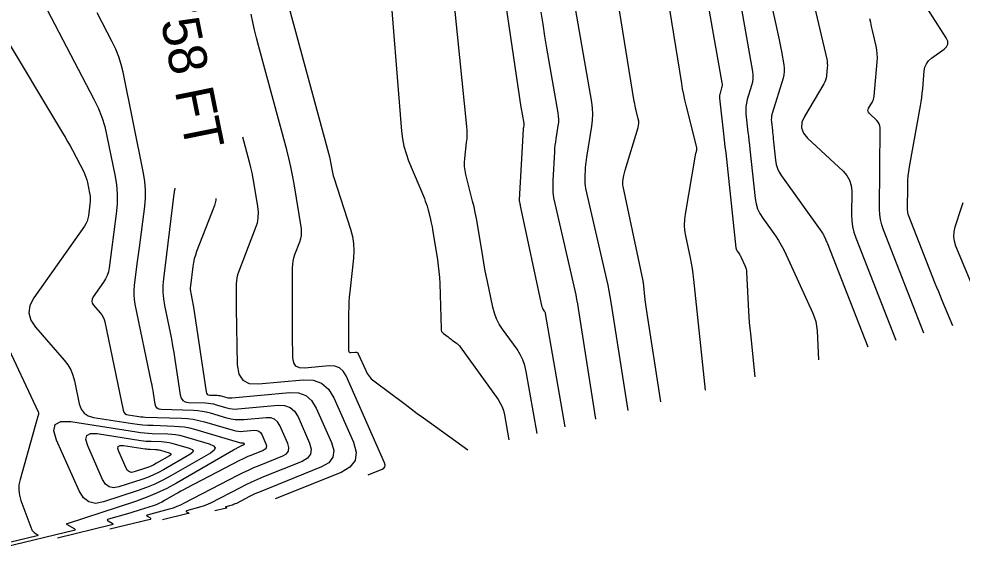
# Model space of a CAD drawing. Extents: x 1354696 to 1366163, y 660729 to 670380.
# Drawn here: x 1363001.2 to 1363149.4, y 664789.8 to 664874.1 of the extents above; entities that cross this region are included whole.
import ezdxf

# ---------------------------------------------------------------- set-up
doc = ezdxf.new("R2010")
doc.units = 0
doc.layers.add('R_Contour Annot', color=7, linetype='Continuous')
doc.layers.add('R_Contours', color=7, linetype='Continuous')

msp = doc.modelspace()

# ---------------------------------------------------------------- linework, layer by layer
at = {"layer": 'R_Contours'}
for points in [[(1363115.04, 664896.32), (1363120.59, 664871.11), (1363120.7, 664870.58), (1363120.81, 664870.06), (1363120.91, 664869.53), (1363121.01, 664869.01), (1363121.38, 664866.9), (1363121.44, 664866.37), (1363121.44, 664865.85), (1363121.38, 664865.33), (1363121.25, 664864.82), (1363119.54, 664859.25), (1363119.46, 664858.93), (1363119.41, 664858.61), (1363119.4, 664858.28), (1363119.42, 664857.95), (1363119.57, 664856.63), (1363119.6, 664856.3), (1363119.64, 664855.97), (1363119.68, 664855.64), (1363119.71, 664855.3), (1363120.08, 664851.94), (1363120.19, 664851.29), (1363120.38, 664850.66), (1363120.66, 664850.07), (1363121.01, 664849.5), (1363127.35, 664840.65), (1363127.44, 664840.52), (1363127.52, 664840.38), (1363127.59, 664840.25), (1363127.66, 664840.11), (1363127.92, 664839.54), (1363127.98, 664839.4), (1363128.04, 664839.25), (1363128.1, 664839.11), (1363128.16, 664838.96), (1363134.57, 664822.64)], [(1363102.08, 664814.03), (1363099.79, 664828.55), (1363099.73, 664828.92), (1363099.68, 664829.3), (1363099.63, 664829.67), (1363099.59, 664830.04), (1363099.31, 664832.74), (1363099.3, 664832.81), (1363099.29, 664832.88), (1363099.28, 664832.96), (1363099.26, 664833.03), (1363096.13, 664847.83), (1363096.1, 664848.04), (1363096.08, 664848.25), (1363096.09, 664848.47), (1363096.11, 664848.68), (1363096.26, 664849.53), (1363096.3, 664849.74), (1363096.34, 664849.95), (1363096.4, 664850.16), (1363096.45, 664850.37), (1363098.48, 664857.07), (1363098.56, 664857.41), (1363098.59, 664857.74), (1363098.58, 664858.08), (1363098.51, 664858.42), (1363098.17, 664859.77), (1363098.09, 664860.11), (1363098.01, 664860.46), (1363097.95, 664860.8), (1363097.89, 664861.14), (1363093.02, 664891.38)], [(1363109.06, 664815.89), (1363107.24, 664833.22), (1363107.14, 664834.08), (1363107.02, 664834.94), (1363106.87, 664835.8), (1363106.7, 664836.65), (1363105.98, 664840.06), (1363105.84, 664840.91), (1363105.78, 664841.76), (1363105.8, 664842.62), (1363105.91, 664843.48), (1363107.48, 664852.72), (1363107.5, 664852.82), (1363107.53, 664852.93), (1363107.55, 664853.03), (1363107.58, 664853.13), (1363107.7, 664853.53), (1363107.73, 664853.63), (1363107.73, 664853.73), (1363107.73, 664853.83), (1363107.71, 664853.94), (1363106.04, 664860.56), (1363105.83, 664861.41), (1363105.65, 664862.27), (1363105.48, 664863.13), (1363105.33, 664864), (1363101.01, 664890.79)], [(1363123.33, 664888.23), (1363128.1, 664867.81), (1363128.16, 664867.48), (1363128.2, 664867.15), (1363128.21, 664866.82), (1363128.19, 664866.49), (1363128.07, 664865.16), (1363128.02, 664864.84), (1363127.94, 664864.52), (1363127.82, 664864.22), (1363127.67, 664863.93), (1363124.61, 664858.81), (1363124.21, 664857.89), (1363124.16, 664857.02), (1363124.45, 664856.19), (1363125.09, 664855.41), (1363130.68, 664850.21), (1363131.28, 664849.54), (1363131.7, 664848.8), (1363131.95, 664847.98), (1363132.03, 664847.09), (1363132.01, 664843.37), (1363132.05, 664842.44), (1363132.17, 664841.54), (1363132.38, 664840.65), (1363132.68, 664839.78), (1363138.98, 664823.73)], [(1363087.03, 664810.1), (1363083.95, 664827.92), (1363083.92, 664828.01), (1363083.89, 664828.1), (1363083.85, 664828.18), (1363083.81, 664828.25), (1363083.59, 664828.56), (1363083.54, 664828.63), (1363083.5, 664828.71), (1363083.47, 664828.8), (1363083.44, 664828.89), (1363080.03, 664844.78), (1363080.01, 664844.86), (1363080, 664844.94), (1363079.98, 664845.02), (1363079.96, 664845.1), (1363079.89, 664845.41), (1363079.87, 664845.49), (1363079.86, 664845.57), (1363079.86, 664845.65), (1363079.86, 664845.73), (1363080.49, 664856.8), (1363080.49, 664856.88), (1363080.5, 664856.95), (1363080.51, 664857.03), (1363080.52, 664857.1), (1363080.57, 664857.4), (1363080.58, 664857.47), (1363080.58, 664857.55), (1363080.58, 664857.62), (1363080.57, 664857.69), (1363080.31, 664859.17), (1363080.26, 664859.44), (1363080.22, 664859.72), (1363080.18, 664859.99), (1363080.14, 664860.26), (1363076.09, 664887.61)], [(1363107.68, 664886.64), (1363111.65, 664864.07), (1363111.68, 664863.87), (1363111.68, 664863.67), (1363111.65, 664863.47), (1363111.6, 664863.28), (1363111.36, 664862.49), (1363111.31, 664862.3), (1363111.28, 664862.1), (1363111.27, 664861.89), (1363111.29, 664861.69), (1363111.91, 664856.1), (1363112.02, 664855.1), (1363112.13, 664854.1), (1363112.24, 664853.1), (1363112.35, 664852.1), (1363113.86, 664838.18), (1363113.88, 664838.04), (1363113.92, 664837.9), (1363113.98, 664837.77), (1363114.06, 664837.65), (1363114.4, 664837.18), (1363114.48, 664837.06), (1363114.55, 664836.94), (1363114.62, 664836.81), (1363114.68, 664836.68), (1363115.26, 664835.42), (1363115.36, 664835.17), (1363115.44, 664834.9), (1363115.49, 664834.63), (1363115.52, 664834.36), (1363115.84, 664828.28), (1363115.89, 664827.39), (1363115.95, 664826.49), (1363116.03, 664825.6), (1363116.12, 664824.71), (1363116.82, 664817.95)], [(1363082.61, 664809.07), (1363080.92, 664818.81), (1363080.71, 664819.74), (1363080.39, 664820.63), (1363079.98, 664821.48), (1363079.47, 664822.28), (1363077.21, 664825.42), (1363076.69, 664826.23), (1363076.27, 664827.07), (1363075.93, 664827.95), (1363075.68, 664828.88), (1363074.82, 664832.89), (1363074.62, 664833.87), (1363074.42, 664834.86), (1363074.24, 664835.85), (1363074.08, 664836.84), (1363073.26, 664841.9), (1363073.1, 664842.82), (1363072.92, 664843.73), (1363072.72, 664844.64), (1363072.5, 664845.54), (1363071.44, 664849.72), (1363071.31, 664850.34), (1363071.24, 664850.96), (1363071.23, 664851.58), (1363071.27, 664852.21), (1363071.56, 664854.72), (1363071.62, 664855.35), (1363071.64, 664855.98), (1363071.63, 664856.61), (1363071.58, 664857.24), (1363068.67, 664886.13)], [(1363096.95, 664812.67), (1363094.26, 664829.69), (1363094.11, 664830.58), (1363093.95, 664831.46), (1363093.77, 664832.35), (1363093.58, 664833.23), (1363090.3, 664847.49), (1363090.22, 664847.9), (1363090.17, 664848.3), (1363090.15, 664848.71), (1363090.16, 664849.13), (1363090.25, 664850.78), (1363090.28, 664851.2), (1363090.32, 664851.61), (1363090.37, 664852.02), (1363090.43, 664852.43), (1363091.22, 664857.28), (1363091.34, 664858.23), (1363091.37, 664859.17), (1363091.33, 664860.12), (1363091.21, 664861.06), (1363086.94, 664885.68)], [(1363059.31, 664881.96), (1363061.33, 664856.52), (1363061.48, 664855.32), (1363061.71, 664854.15), (1363062.04, 664852.99), (1363062.45, 664851.86), (1363064.92, 664845.92), (1363065.07, 664845.53), (1363065.21, 664845.14), (1363065.34, 664844.74), (1363065.45, 664844.34), (1363065.86, 664842.72), (1363065.96, 664842.31), (1363066.05, 664841.9), (1363066.13, 664841.49), (1363066.2, 664841.08), (1363066.97, 664836.32), (1363067.1, 664835.39), (1363067.21, 664834.46), (1363067.28, 664833.52), (1363067.33, 664832.58), (1363067.54, 664825.49), (1363067.56, 664825.28), (1363067.63, 664825.09), (1363067.75, 664824.92), (1363067.91, 664824.78), (1363068.65, 664824.22), (1363068.81, 664824.09), (1363068.98, 664823.97), (1363069.15, 664823.85), (1363069.31, 664823.73), (1363069.98, 664823.25), (1363070.14, 664823.13), (1363070.29, 664822.99), (1363070.43, 664822.84), (1363070.55, 664822.68), (1363076.49, 664814.41), (1363076.85, 664813.85), (1363077.13, 664813.26), (1363077.35, 664812.65), (1363077.5, 664812), (1363078.18, 664808.05)], [(1363042.54, 664880.11), (1363050.02, 664852.47), (1363050.08, 664852.2), (1363050.15, 664851.93), (1363050.2, 664851.66), (1363050.25, 664851.39), (1363050.43, 664850.29), (1363050.48, 664850.02), (1363050.54, 664849.75), (1363050.61, 664849.49), (1363050.69, 664849.22), (1363053.32, 664841.11), (1363053.61, 664840), (1363053.79, 664838.87), (1363053.85, 664837.74), (1363053.78, 664836.59), (1363053.21, 664831.31), (1363053.13, 664830.49), (1363053.07, 664829.67), (1363053.04, 664828.85), (1363053.03, 664828.02), (1363053.01, 664823.41), (1363053.01, 664823.24), (1363053.01, 664823.08), (1363053.01, 664822.91), (1363053.02, 664822.75), (1363053.03, 664822.09), (1363053.05, 664821.95), (1363053.12, 664821.85), (1363053.22, 664821.8), (1363053.36, 664821.79), (1363054.07, 664821.85), (1363054.22, 664821.85), (1363054.36, 664821.8), (1363054.47, 664821.71), (1363054.55, 664821.57), (1363055.71, 664818.95), (1363055.95, 664818.48), (1363056.25, 664818.06), (1363056.59, 664817.67), (1363057, 664817.33), (1363061.88, 664813.66), (1363062.83, 664812.94), (1363063.8, 664812.23), (1363064.76, 664811.53), (1363065.73, 664810.83), (1363071.77, 664806.51)], [(1363147.89, 664825.96), (1363146.23, 664829.95), (1363145.96, 664830.61), (1363145.69, 664831.28), (1363145.42, 664831.95), (1363145.16, 664832.62), (1363140.96, 664843.31), (1363140.89, 664843.5), (1363140.85, 664843.71), (1363140.82, 664843.91), (1363140.81, 664844.12), (1363140.83, 664848.04), (1363140.85, 664848.76), (1363140.9, 664849.48), (1363140.99, 664850.2), (1363141.1, 664850.91), (1363142.82, 664860.46), (1363142.94, 664861.13), (1363143.03, 664861.8), (1363143.11, 664862.47), (1363143.18, 664863.15), (1363143.43, 664865.98), (1363143.54, 664866.56), (1363143.76, 664867.08), (1363144.09, 664867.54), (1363144.54, 664867.93), (1363146.54, 664869.37), (1363146.94, 664869.75), (1363147.13, 664870.17), (1363147.11, 664870.63), (1363146.88, 664871.13), (1363142.57, 664877.89)], [(1363005.71, 664875.54), (1363013.03, 664861.54), (1363013.69, 664860.15), (1363014.26, 664858.71), (1363014.72, 664857.25), (1363015.08, 664855.74), (1363016.32, 664849.65), (1363016.57, 664848.13), (1363016.69, 664846.6), (1363016.68, 664845.06), (1363016.54, 664843.52), (1363015.41, 664835.04), (1363015.3, 664834.45), (1363015.12, 664833.88), (1363014.86, 664833.34), (1363014.55, 664832.83), (1363012.9, 664830.49), (1363012.73, 664830.16), (1363012.68, 664829.84), (1363012.76, 664829.52), (1363012.96, 664829.21), (1363014.03, 664827.99), (1363014.28, 664827.67), (1363014.47, 664827.33), (1363014.63, 664826.97), (1363014.73, 664826.58), (1363017.61, 664812.74), (1363017.72, 664812.44), (1363017.88, 664812.22), (1363018.12, 664812.06), (1363018.42, 664811.97), (1363019.75, 664811.77), (1363020.09, 664811.72), (1363020.42, 664811.68), (1363020.76, 664811.66), (1363021.1, 664811.64), (1363026.8, 664811.46), (1363027.71, 664811.41), (1363028.62, 664811.29), (1363029.51, 664811.12), (1363030.4, 664810.89), (1363034.87, 664809.58), (1363035.28, 664809.48), (1363035.69, 664809.42), (1363036.11, 664809.4), (1363036.53, 664809.42), (1363038.26, 664809.58), (1363038.63, 664809.56), (1363038.94, 664809.45), (1363039.19, 664809.23), (1363039.38, 664808.92), (1363040.03, 664807.45), (1363040.13, 664807.11), (1363040.09, 664806.82), (1363039.92, 664806.59), (1363039.61, 664806.41), (1363037.66, 664805.63), (1363037.22, 664805.45), (1363036.78, 664805.25), (1363036.34, 664805.04), (1363035.91, 664804.82), (1363027.55, 664800.48), (1363027.11, 664800.25), (1363026.68, 664800.01), (1363026.25, 664799.77), (1363025.82, 664799.53), (1363024.11, 664798.54), (1363023.68, 664798.3), (1363023.24, 664798.09), (1363022.78, 664797.9), (1363022.32, 664797.74), (1363020.3, 664797.08), (1363019.81, 664796.92), (1363019.31, 664796.77), (1363018.82, 664796.62), (1363018.32, 664796.48), (1363015.3, 664795.63), (1363015.17, 664795.58), (1363015.12, 664795.52), (1363015.15, 664795.44), (1363015.27, 664795.36), (1363015.89, 664794.99), (1363016.01, 664794.91), (1363016.04, 664794.84), (1363015.99, 664794.78), (1363015.85, 664794.73), (1363007.3, 664792.67)], [(1363015.55, 664794.09), (1363021.85, 664795.61), (1363021.95, 664795.64), (1363021.99, 664795.69), (1363021.96, 664795.74), (1363021.88, 664795.81), (1363021.42, 664796.07), (1363021.33, 664796.13), (1363021.31, 664796.19), (1363021.35, 664796.24), (1363021.44, 664796.28), (1363024.89, 664797.24), (1363025.5, 664797.43), (1363026.1, 664797.65), (1363026.68, 664797.9), (1363027.26, 664798.18), (1363035.64, 664802.53), (1363036.46, 664802.95), (1363037.29, 664803.34), (1363038.13, 664803.71), (1363038.97, 664804.07), (1363042.67, 664805.55), (1363043.25, 664805.89), (1363043.58, 664806.32), (1363043.65, 664806.87), (1363043.47, 664807.51), (1363042.23, 664810.3), (1363041.87, 664810.9), (1363041.39, 664811.31), (1363040.8, 664811.52), (1363040.1, 664811.55), (1363036.57, 664811.22), (1363035.89, 664811.19), (1363035.23, 664811.22), (1363034.57, 664811.32), (1363033.92, 664811.48), (1363031.32, 664812.24), (1363030.67, 664812.41), (1363030.01, 664812.54), (1363029.34, 664812.62), (1363028.67, 664812.66), (1363023.61, 664812.82), (1363023.23, 664812.88), (1363022.94, 664813.05), (1363022.74, 664813.32), (1363022.63, 664813.69), (1363022.38, 664815.37), (1363022.32, 664815.79), (1363022.25, 664816.21), (1363022.17, 664816.63), (1363022.08, 664817.04), (1363019.52, 664829.34), (1363019.4, 664830.07), (1363019.34, 664830.81), (1363019.34, 664831.56), (1363019.4, 664832.3), (1363019.78, 664835.28), (1363019.87, 664836.03), (1363019.97, 664836.78), (1363020.07, 664837.52), (1363020.16, 664838.27), (1363021.01, 664844.67), (1363021.13, 664845.99), (1363021.14, 664847.3), (1363021.04, 664848.6), (1363020.83, 664849.91), (1363017.61, 664865.74), (1363017.31, 664866.98), (1363016.93, 664868.19), (1363016.46, 664869.37), (1363015.91, 664870.52), (1363013.54, 664875.06)], [(1363056.11, 664802.58), (1363058.27, 664803.45), (1363058.56, 664803.62), (1363058.73, 664803.84), (1363058.76, 664804.11), (1363058.67, 664804.44), (1363052.62, 664818.12), (1363052.16, 664818.86), (1363051.57, 664819.37), (1363050.84, 664819.64), (1363049.97, 664819.67), (1363046.12, 664819.31), (1363045.33, 664819.35), (1363044.76, 664819.64), (1363044.41, 664820.17), (1363044.28, 664820.95), (1363044.22, 664824.57), (1363044.21, 664825.48), (1363044.2, 664826.38), (1363044.19, 664827.29), (1363044.19, 664828.19), (1363044.21, 664835.06), (1363044.24, 664835.59), (1363044.31, 664836.11), (1363044.43, 664836.63), (1363044.6, 664837.13), (1363045.38, 664839.14), (1363045.54, 664839.64), (1363045.63, 664840.15), (1363045.65, 664840.67), (1363045.6, 664841.2), (1363044.45, 664848.24), (1363044.22, 664849.59), (1363043.95, 664850.93), (1363043.64, 664852.26), (1363043.3, 664853.58), (1363038.89, 664869.92), (1363038.56, 664871.15), (1363038.26, 664872.38), (1363037.98, 664873.62), (1363037.72, 664874.86)], [(1363083.21, 664875.15), (1363083.5, 664873.28), (1363083.81, 664871.41), (1363084.12, 664869.54), (1363085.89, 664859.38), (1363085.95, 664858.87), (1363085.98, 664858.36), (1363085.96, 664857.85), (1363085.9, 664857.34), (1363085.56, 664855.3), (1363085.49, 664854.79), (1363085.42, 664854.28), (1363085.37, 664853.76), (1363085.34, 664853.25), (1363085.09, 664848.77), (1363085.07, 664847.86), (1363085.11, 664846.95), (1363085.22, 664846.04), (1363085.39, 664845.14), (1363088.53, 664831.49), (1363088.69, 664830.8), (1363088.83, 664830.1), (1363088.96, 664829.4), (1363089.07, 664828.7), (1363091.82, 664811.3)], [(1363114.73, 664875.65), (1363116.44, 664865.89), (1363116.51, 664865.32), (1363116.51, 664864.76), (1363116.44, 664864.21), (1363116.31, 664863.66), (1363115.63, 664861.46), (1363115.49, 664860.91), (1363115.41, 664860.35), (1363115.39, 664859.78), (1363115.42, 664859.21), (1363115.74, 664856.36), (1363115.81, 664855.7), (1363115.89, 664855.03), (1363115.96, 664854.37), (1363116.03, 664853.7), (1363116.87, 664845.95), (1363117.01, 664845.12), (1363117.26, 664844.32), (1363117.61, 664843.57), (1363118.05, 664842.85), (1363120.05, 664840.06), (1363120.53, 664839.35), (1363120.98, 664838.63), (1363121.39, 664837.88), (1363121.76, 664837.11), (1363125.88, 664828.07), (1363126.16, 664827.37), (1363126.38, 664826.65), (1363126.52, 664825.92), (1363126.59, 664825.17), (1363126.83, 664820.61)], [(1363143.38, 664824.83), (1363137.02, 664841.03), (1363136.75, 664841.83), (1363136.56, 664842.63), (1363136.45, 664843.45), (1363136.41, 664844.29), (1363136.49, 664857.01), (1363136.46, 664857.35), (1363136.36, 664857.66), (1363136.2, 664857.94), (1363135.97, 664858.2), (1363134.81, 664859.28), (1363134.66, 664859.47), (1363134.59, 664859.67), (1363134.6, 664859.88), (1363134.69, 664860.1), (1363135.24, 664861.02), (1363135.37, 664861.25), (1363135.46, 664861.49), (1363135.53, 664861.75), (1363135.57, 664862.01), (1363136.04, 664867.37), (1363136.07, 664868), (1363136.05, 664868.62), (1363135.99, 664869.24), (1363135.87, 664869.85), (1363135.3, 664872.31), (1363135.15, 664872.92), (1363135.02, 664873.53), (1363134.89, 664874.15)], [(1362998.25, 664872.57), (1363008.11, 664856.24), (1363008.51, 664855.57), (1363008.9, 664854.88), (1363009.28, 664854.2), (1363009.65, 664853.5), (1363011.43, 664850.1), (1363011.61, 664849.7), (1363011.77, 664849.3), (1363011.9, 664848.89), (1363012, 664848.47), (1363012.35, 664846.76), (1363012.42, 664846.33), (1363012.45, 664845.9), (1363012.45, 664845.47), (1363012.41, 664845.04), (1363012.17, 664843.22), (1363012.09, 664842.78), (1363011.95, 664842.36), (1363011.77, 664841.96), (1363011.53, 664841.59), (1363003.6, 664830.35), (1363002.98, 664829.17), (1363002.82, 664828.01), (1363003.1, 664826.87), (1363003.84, 664825.76), (1363008.37, 664820.55), (1363008.93, 664819.83), (1363009.38, 664819.05), (1363009.73, 664818.22), (1363009.97, 664817.34), (1363010.72, 664813.71), (1363011, 664812.89), (1363011.47, 664812.27), (1363012.11, 664811.84), (1363012.94, 664811.6), (1363019.06, 664810.65), (1363019.87, 664810.54), (1363020.69, 664810.45), (1363021.51, 664810.38), (1363022.33, 664810.35), (1363025.61, 664810.24), (1363026.42, 664810.19), (1363027.23, 664810.09), (1363028.03, 664809.94), (1363028.83, 664809.73), (1363036.07, 664807.6), (1363036.11, 664807.59), (1363036.15, 664807.59), (1363036.2, 664807.59), (1363036.24, 664807.59), (1363036.42, 664807.61), (1363036.46, 664807.6), (1363036.49, 664807.59), (1363036.51, 664807.57), (1363036.53, 664807.54), (1363036.6, 664807.39), (1363036.61, 664807.35), (1363036.61, 664807.32), (1363036.59, 664807.3), (1363036.56, 664807.28), (1363036.36, 664807.2), (1363036.31, 664807.18), (1363036.26, 664807.16), (1363036.22, 664807.14), (1363036.18, 664807.11), (1363035.48, 664806.75), (1363035.35, 664806.68), (1363035.22, 664806.61), (1363035.09, 664806.54), (1363034.97, 664806.47), (1363026.02, 664801.29), (1363024.47, 664800.44), (1363022.88, 664799.68), (1363021.25, 664799), (1363019.58, 664798.41), (1363008.83, 664794.9), (1363008.82, 664794.9), (1363008.81, 664794.89), (1363008.8, 664794.89), (1363008.79, 664794.89), (1363008.74, 664794.87), (1363008.74, 664794.87), (1363008.73, 664794.87), (1363008.73, 664794.86), (1363008.74, 664794.86), (1363009.91, 664794.18), (1363010.05, 664794.08), (1363010.09, 664793.98), (1363010.03, 664793.91), (1363009.86, 664793.85), (1362999.06, 664791.25)], [(1363036.35, 664855.59), (1363037.4, 664851.68), (1363037.63, 664850.81), (1363037.83, 664849.94), (1363038, 664849.07), (1363038.16, 664848.19), (1363038.73, 664844.66), (1363038.81, 664843.78), (1363038.78, 664842.92), (1363038.64, 664842.07), (1363038.37, 664841.23), (1363035.72, 664834.39), (1363035.57, 664833.94), (1363035.46, 664833.48), (1363035.4, 664833.02), (1363035.37, 664832.55), (1363035.37, 664830.64), (1363035.37, 664830.17), (1363035.37, 664829.69), (1363035.38, 664829.21), (1363035.38, 664828.74), (1363035.54, 664819.82), (1363035.77, 664818.4), (1363036.4, 664817.43), (1363037.43, 664816.91), (1363038.87, 664816.84), (1363045.87, 664817.49), (1363047.45, 664817.43), (1363048.78, 664816.94), (1363049.86, 664816.02), (1363050.68, 664814.66), (1363053.77, 664807.7), (1363054.21, 664806.14), (1363054.03, 664804.83), (1363053.24, 664803.77), (1363051.84, 664802.96), (1363041.51, 664798.81)], [(1363025.72, 664847.57), (1363025.67, 664847.19), (1363025.65, 664847.05), (1363025.64, 664846.92), (1363025.62, 664846.78), (1363025.6, 664846.65), (1363023.93, 664833.36), (1363023.84, 664832.3), (1363023.84, 664831.24), (1363023.93, 664830.18), (1363024.1, 664829.13), (1363024.98, 664824.93), (1363025.19, 664823.87), (1363025.39, 664822.82), (1363025.57, 664821.76), (1363025.73, 664820.7), (1363026.56, 664815.14), (1363026.71, 664814.63), (1363026.98, 664814.26), (1363027.38, 664814.03), (1363027.9, 664813.94), (1363030.53, 664813.86), (1363030.97, 664813.83), (1363031.4, 664813.78), (1363031.82, 664813.7), (1363032.24, 664813.59), (1363033.91, 664813.1), (1363034.33, 664813), (1363034.76, 664812.93), (1363035.19, 664812.91), (1363035.62, 664812.93), (1363041.94, 664813.52), (1363042.98, 664813.48), (1363043.84, 664813.16), (1363044.55, 664812.56), (1363045.08, 664811.68), (1363046.9, 664807.57), (1363047.17, 664806.62), (1363047.06, 664805.83), (1363046.58, 664805.18), (1363045.73, 664804.69), (1363039.65, 664802.25), (1363038.71, 664801.86), (1363037.79, 664801.45), (1363036.88, 664801.02), (1363035.98, 664800.56), (1363031.33, 664798.14), (1363030.96, 664797.96), (1363030.58, 664797.8), (1363030.2, 664797.66), (1363029.8, 664797.54), (1363027.59, 664796.92), (1363027.52, 664796.89), (1363027.5, 664796.86), (1363027.51, 664796.83), (1363027.57, 664796.79), (1363027.87, 664796.62), (1363027.92, 664796.58), (1363027.93, 664796.54), (1363027.91, 664796.51), (1363027.85, 664796.49), (1363023.79, 664795.51)], [(1363032.17, 664845.95), (1363032.15, 664845.66), (1363032.08, 664845.26), (1363031.96, 664844.86), (1363029.16, 664837.64), (1363028.96, 664837.07), (1363028.79, 664836.49), (1363028.66, 664835.89), (1363028.57, 664835.29), (1363028.18, 664832.22), (1363028.16, 664831.94), (1363028.16, 664831.66), (1363028.18, 664831.38), (1363028.23, 664831.1), (1363028.46, 664829.99), (1363028.52, 664829.71), (1363028.57, 664829.43), (1363028.62, 664829.15), (1363028.66, 664828.87), (1363030.63, 664815.63), (1363030.69, 664815.4), (1363030.81, 664815.24), (1363030.99, 664815.14), (1363031.22, 664815.1), (1363032.4, 664815.06), (1363032.59, 664815.05), (1363032.79, 664815.02), (1363032.98, 664814.99), (1363033.16, 664814.94), (1363033.91, 664814.72), (1363034.1, 664814.67), (1363034.29, 664814.65), (1363034.48, 664814.64), (1363034.67, 664814.65), (1363043.78, 664815.49), (1363045.15, 664815.44), (1363046.3, 664815.02), (1363047.22, 664814.23), (1363047.93, 664813.06), (1363050.33, 664807.64), (1363050.69, 664806.38), (1363050.55, 664805.33), (1363049.91, 664804.47), (1363048.78, 664803.82), (1363039.11, 664799.94), (1363038.69, 664799.77), (1363038.28, 664799.58), (1363037.87, 664799.39), (1363037.47, 664799.19), (1363035.4, 664798.11), (1363035.23, 664798.03), (1363035.06, 664797.96), (1363034.89, 664797.89), (1363034.72, 664797.84), (1363033.73, 664797.56), (1363033.7, 664797.55), (1363033.69, 664797.54), (1363033.69, 664797.52), (1363033.72, 664797.5), (1363033.85, 664797.43), (1363033.88, 664797.41), (1363033.88, 664797.39), (1363033.87, 664797.38), (1363033.84, 664797.37), (1363032.03, 664796.94)], [(1363153.02, 664827.33), (1363148.39, 664838.48), (1363148.15, 664839.23), (1363148.05, 664839.98), (1363148.1, 664840.73), (1363148.28, 664841.49), (1363149.3, 664844.54), (1363149.52, 664845.31)], [(1362998.9, 664823.96), (1363004.29, 664812.45), (1363004.33, 664812.35), (1363004.34, 664812.25), (1363004.34, 664812.15), (1363004.32, 664812.05), (1363004.18, 664811.63), (1363004.15, 664811.53), (1363004.12, 664811.42), (1363004.09, 664811.32), (1363004.06, 664811.22), (1363001.43, 664801.85), (1363001.26, 664801.02), (1363001.23, 664800.19), (1363001.33, 664799.37), (1363001.57, 664798.56), (1363003.28, 664793.96), (1363003.34, 664793.83), (1363003.42, 664793.72), (1363003.52, 664793.62), (1363003.63, 664793.54), (1363004.14, 664793.24), (1363004.24, 664793.17), (1363004.26, 664793.12), (1363004.22, 664793.07), (1363004.11, 664793.03), (1362990.82, 664789.83)]]:
    msp.add_lwpolyline(points, dxfattribs=at)
for points in [[(1363023.86, 664801.73), (1363022.59, 664801.12), (1363021.28, 664800.57), (1363019.95, 664800.1), (1363014.55, 664798.34), (1363013.3, 664798.11), (1363012.24, 664798.32), (1363011.37, 664798.97), (1363010.7, 664800.05), (1363007.17, 664808.01), (1363006.72, 664809.51), (1363006.95, 664810.5), (1363007.84, 664810.97), (1363009.41, 664810.93), (1363019.73, 664809.32), (1363020.34, 664809.24), (1363020.95, 664809.17), (1363021.56, 664809.12), (1363022.18, 664809.09), (1363024.64, 664809.02), (1363025.25, 664808.98), (1363025.85, 664808.9), (1363026.45, 664808.79), (1363027.04, 664808.63), (1363031.14, 664807.43), (1363031.81, 664807.15), (1363032.06, 664806.82), (1363031.89, 664806.43), (1363031.31, 664806), (1363025.1, 664802.4)], [(1363023.15, 664802.94), (1363022.3, 664802.54), (1363021.43, 664802.18), (1363020.55, 664801.86), (1363016.96, 664800.69), (1363016.12, 664800.54), (1363015.42, 664800.68), (1363014.84, 664801.11), (1363014.4, 664801.83), (1363012.05, 664807.12), (1363011.75, 664808.12), (1363011.9, 664808.77), (1363012.5, 664809.09), (1363013.54, 664809.06), (1363020.4, 664807.99), (1363020.81, 664807.94), (1363021.21, 664807.89), (1363021.62, 664807.86), (1363022.03, 664807.84), (1363023.66, 664807.79), (1363024.07, 664807.77), (1363024.47, 664807.72), (1363024.87, 664807.64), (1363025.26, 664807.54), (1363027.98, 664806.74), (1363028.43, 664806.55), (1363028.6, 664806.33), (1363028.49, 664806.07), (1363028.1, 664805.78), (1363023.97, 664803.39)], [(1363022.43, 664804.16), (1363022.01, 664803.96), (1363021.58, 664803.78), (1363021.14, 664803.63), (1363019.37, 664803.05), (1363018.95, 664802.97), (1363018.6, 664803.04), (1363018.32, 664803.25), (1363018.1, 664803.61), (1363016.93, 664806.23), (1363016.79, 664806.73), (1363016.86, 664807.05), (1363017.16, 664807.21), (1363017.67, 664807.2), (1363021.07, 664806.67), (1363021.27, 664806.64), (1363021.48, 664806.62), (1363021.68, 664806.6), (1363021.88, 664806.59), (1363022.69, 664806.57), (1363022.89, 664806.55), (1363023.09, 664806.53), (1363023.29, 664806.49), (1363023.48, 664806.44), (1363024.83, 664806.04), (1363025.05, 664805.95), (1363025.14, 664805.84), (1363025.08, 664805.71), (1363024.89, 664805.57), (1363022.84, 664804.39)]]:
    msp.add_lwpolyline(points, close=True, dxfattribs=at)

# ---------------------------------------------------------------- texts
at = {"layer": 'R_Contour Annot'}
msp.add_text('758 FT', height=6, rotation=281.3816, dxfattribs=at).set_placement((1363022.63, 664878.13))

doc.saveas('drawing.dxf')
